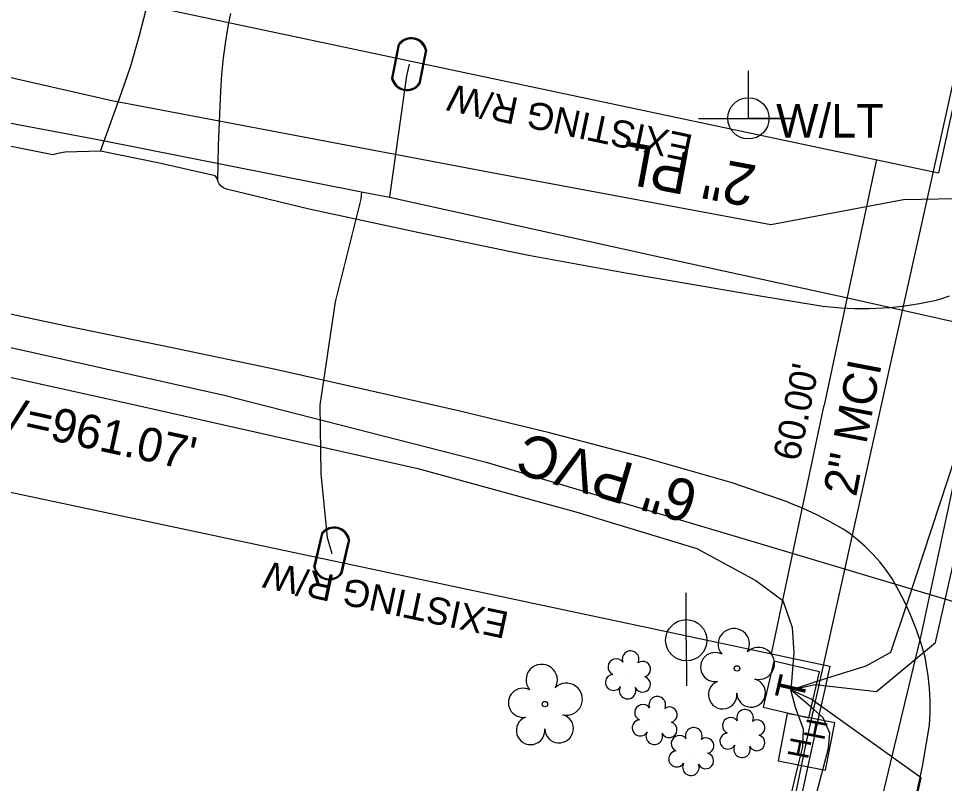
# Model space of a CAD drawing. Extents: x 1614611 to 1617571, y 898867 to 905462.
# Drawn here: x 1616152.5 to 1616262.4, y 900040.2 to 900131 of the extents above; entities that cross this region are included whole.
import ezdxf

# ---------------------------------------------------------------- set-up
doc = ezdxf.new("R2010")
doc.units = 0
for name, color, linetype in [('Exist Right of Way Line Text', 7, 'Continuous'), ('Exist Right of Way Width CELL', 7, 'Continuous'), ('Exist Structure Minor Pipes RCP 12 Inch Invert', 7, 'Continuous'), ('Exist Utilities Gas UG Line SUE LOS B', 7, 'Continuous'), ('Exist Utilities Gas UG Line SUE LOS B Text', 7, 'Continuous'), ('Exist Utilities Other Pole CELL', 7, 'Continuous'), ('Exist Utilities Power Joint Use Telephone CELL', 7, 'Continuous'), ('Exist Utilities Power Pole CELL', 7, 'Continuous'), ('Exist Utilities Power Pole Text', 7, 'Continuous'), ('Exist Utilities Sanitary Sewer Forced Main SUE LOS C', 7, 'Continuous'), ('Exist Utilities Sanitary Sewer Forced Main SUE LOS C Text', 7, 'Continuous'), ('Exist Utilities Telephone Hand Hole CELL', 7, 'Continuous'), ('Exist Utilities Telephone Pedestal CELL', 7, 'Continuous'), ('Exist Utilities Telephone UG Cable SUE LOS B', 7, 'Continuous'), ('Exist Utilities Telephone UG Cable SUE LOS C', 7, 'Continuous'), ('Exist Utilities Telephone UG FO SUE LOS C', 7, 'Continuous'), ('Exist Utilities Telephone UG FO SUE LOS C Text', 7, 'Continuous'), ('Exist Utilities Water UG Line SUE LOS B', 7, 'Continuous'), ('Exist Vegetation Shrub CELL', 7, 'Continuous'), ('Exist Vegetation Tree CELL', 7, 'Continuous'), ('Prop Earthen Structure Head Ditch Label', 7, 'Continuous'), ('Prop SS Transition Line', 7, 'Continuous'), ('Scratch_Level_1', 7, 'Continuous'), ('Scratch_Level_9', 7, 'Continuous')]:
    doc.layers.add(name, color=color, linetype=linetype)

msp = doc.modelspace()

# ---------------------------------------------------------------- linework, layer by layer
at = {"layer": 'Exist Right of Way Width CELL'}
for p in [(1616254.36, 900114.28), (1616241.89, 900055.59)]:
    msp.add_line(p, (1616248.16, 900085.11), dxfattribs=at)
at = {"layer": 'Exist Utilities Gas UG Line SUE LOS B'}
for points in [[(1616228.95, 899933.49), (1616238.93, 899978.7), (1616250.88, 900021.2), (1616259.71, 900057.93), (1616268.22, 900097.82), (1616270.1, 900108.73), (1616270.66, 900110.37), (1616273.78, 900123.94), (1616283.72, 900168.25), (1616296.04, 900222.38), (1616305.4, 900264.37), (1616315.91, 900311.24), (1616322.64, 900340.02), (1616331.7, 900383.47)], [(1615994.26, 900153.71), (1616020.46, 900149.59), (1616075.34, 900139.23), (1616125.54, 900129.96), (1616163.6, 900121.29), (1616208.7, 900112.75), (1616241.8, 900106.59), (1616257.56, 900109.56), (1616267.97, 900109.75), (1616269.03, 900109.71), (1616270.66, 900110.37)]]:
    msp.add_lwpolyline(points, dxfattribs=at)
at = {"layer": 'Exist Utilities Other Pole CELL'}
for p, q in [((1616231.78, 900057.2), (1616231.79, 900052.01)), ((1616231.79, 900052.01), (1616231.79, 900051.81))]:
    msp.add_line(p, q, dxfattribs=at)
at = {"layer": 'Exist Utilities Power Joint Use Telephone CELL'}
msp.add_line((1616239.15, 900119.17), (1616239.15, 900119.17), dxfattribs=at)
msp.add_lwpolyline([(1616233.21, 900119.17), (1616244.55, 900119.14), (1616239.15, 900119.15), (1616239.15, 900124.8)], dxfattribs=at)
msp.add_circle((1616239.15, 900119.18), 2.45, dxfattribs=at)
at = {"layer": 'Exist Utilities Power Pole CELL'}
for q in [(1616231.78, 900062.83), (1616231.78, 900057.2)]:
    msp.add_line((1616231.78, 900057.2), q, dxfattribs=at)
msp.add_circle((1616231.78, 900057.2), 2.45, dxfattribs=at)
at = {"layer": 'Exist Utilities Sanitary Sewer Forced Main SUE LOS C'}
msp.add_lwpolyline([(1615987.8, 900124.36), (1615996.95, 900123.07), (1616029.07, 900117.94), (1616050.03, 900113.65), (1616071.5, 900109.18), (1616143.09, 900093.88), (1616176.95, 900086.31), (1616208.03, 900078.35), (1616239.83, 900068.88), (1616305.38, 900049.26)], dxfattribs=at)
at = {"layer": 'Exist Utilities Telephone Hand Hole CELL'}
for p, q in [((1616243.77, 900048.49), (1616242.67, 900042.88)), ((1616249.39, 900047.39), (1616243.77, 900048.49)), ((1616248.29, 900041.77), (1616249.39, 900047.39)), ((1616246.03, 900045.13), (1616246.03, 900045.13)), ((1616242.67, 900042.88), (1616248.29, 900041.77))]:
    msp.add_line(p, q, dxfattribs=at)
at = {"layer": 'Exist Utilities Telephone Pedestal CELL'}
msp.add_line((1616244.2, 900051.3), (1616244.2, 900051.3), dxfattribs=at)
msp.add_lwpolyline([(1616246.34, 900048.01), (1616247.6, 900053.46), (1616242.15, 900054.72), (1616240.89, 900049.27), (1616246.34, 900048.01)], dxfattribs=at)
at = {"layer": 'Exist Utilities Telephone UG Cable SUE LOS B'}
for points in [[(1616244.2, 900051.3), (1616247.08, 900051.95), (1616254.34, 900051.12), (1616261.35, 900056.95), (1616270.62, 900097.78), (1616272.63, 900108.4), (1616271.69, 900124.33), (1616281.5, 900168.7), (1616293.72, 900221.15), (1616303.1, 900263.43), (1616314, 900311.75), (1616319.02, 900336.01), (1616313.74, 900338.14), (1616311.89, 900339.38)], [(1616210.82, 899880.03), (1616215.14, 899879.61), (1616224.21, 899877.03), (1616225.28, 899877.24), (1616225.86, 899878.36), (1616228.25, 899887.03), (1616236.15, 899932.96), (1616245.89, 899979.28), (1616255.13, 900020.34), (1616259.64, 900040.88), (1616246.59, 900050.21), (1616244.2, 900051.3)]]:
    msp.add_lwpolyline(points, dxfattribs=at)
at = {"layer": 'Exist Utilities Telephone UG Cable SUE LOS C'}
for points in [[(1616244.2, 900051.3), (1616248.43, 900052.69), (1616253.12, 900054.18), (1616256.06, 900055.79), (1616257.99, 900061.57), (1616266.68, 900088.03), (1616271.15, 900108.67), (1616270.12, 900124.07), (1616271.06, 900129.11), (1616277.99, 900165.03), (1616284.33, 900194.68), (1616292.87, 900230.63), (1616300.4, 900263.94), (1616307.49, 900293.65), (1616316.18, 900332.48), (1616316.31, 900333.6), (1616315.2, 900335.07), (1616313.08, 900336.87), (1616311.89, 900339.38)], [(1616045.66, 900098.32), (1616047.27, 900104.31), (1616048.47, 900107.22), (1616049.97, 900108.02), (1616054.78, 900108.22), (1616069.59, 900105.51), (1616099.44, 900099.96), (1616165.83, 900085.28), (1616199.93, 900077.61), (1616218.93, 900072.39), (1616233.03, 900068.1), (1616240.04, 900064.31), (1616243.24, 900061.91), (1616244.34, 900058.7), (1616244.54, 900055.7), (1616244.2, 900051.3)], [(1616222.54, 899937.23), (1616221.67, 899940.52), (1616221.96, 899942.94), (1616222.86, 899947.34), (1616224.91, 899955.81), (1616235.08, 900000.57), (1616245.01, 900042.19), (1616245.59, 900044.54), (1616245.7, 900046.66), (1616244.73, 900049.23), (1616244.2, 900051.3)], [(1616222.54, 899937.23), (1616225.16, 899947.64), (1616231.37, 899970.75), (1616235.9, 899991.68), (1616241.75, 900018.08), (1616248.64, 900044.4), (1616248.81, 900046.18), (1616248.01, 900048.01), (1616246.87, 900049.04), (1616244.2, 900051.3)]]:
    msp.add_lwpolyline(points, dxfattribs=at)
at = {"layer": 'Exist Utilities Telephone UG FO SUE LOS C'}
for p, q in [((1616246.03, 900045.13), (1616403.99, 900755.27)), ((1616207.67, 899859.98), (1616246.03, 900045.13))]:
    msp.add_line(p, q, dxfattribs=at)
at = {"layer": 'Exist Utilities Water UG Line SUE LOS B'}
for points in [[(1615993.58, 900150.63), (1615993.99, 900150.57), (1616019.44, 900146.45), (1616079.92, 900133.8), (1616088.66, 900131.47), (1616092.71, 900130.59), (1616148.84, 900119.1), (1616161.96, 900116.68), (1616193.24, 900110.45), (1616196.54, 900109.8), (1616228.05, 900102.87), (1616250.75, 900097.92), (1616268.38, 900093.93), (1616296.62, 900086.51), (1616297.64, 900086.23), (1616298.97, 900086.16)], [(1616198.88, 900125.61), (1616198.56, 900124.22), (1616196.59, 900110.13), (1616196.54, 900109.8)], [(1616193.24, 900110.45), (1616193.14, 900109.6), (1616190.1, 900097.4), (1616188.28, 900085.1), (1616188.4, 900076.97), (1616189.17, 900069.4), (1616189.7, 900067.51)]]:
    msp.add_lwpolyline(points, dxfattribs=at)
at = {"layer": 'Exist Vegetation Shrub CELL'}
for p, q in [((1616224.94, 900052.9), (1616224.94, 900052.9)), ((1616228.11, 900047.5), (1616228.11, 900047.5)), ((1616238.52, 900045.95), (1616238.52, 900045.95)), ((1616232.45, 900043.81), (1616232.45, 900043.81))]:
    msp.add_line(p, q, dxfattribs=at)
for centre, radius, start, end in [((1616225.17, 900054.95), 0.99, 334.8391, 200.4717), ((1616223.46, 900054.03), 0.968, 35.8908, 245.4216), ((1616226.61, 900053.77), 0.929, 284.4567, 126.0861), ((1616223.14, 900052.2), 0.955, 95.1099, 327.9534), ((1616226.58, 900051.98), 0.937, 204.9913, 73.4601), ((1616224.81, 900051.22), 0.984, 151.2797, 21.387), ((1616228.34, 900049.54), 0.99, 334.8391, 200.4717), ((1616226.62, 900048.62), 0.968, 35.8908, 245.4216), ((1616229.78, 900048.36), 0.929, 284.4567, 126.0861), ((1616238.75, 900047.99), 0.99, 334.8391, 200.4717), ((1616226.31, 900046.79), 0.955, 95.1099, 327.9534), ((1616237.04, 900047.07), 0.968, 35.8908, 245.4216), ((1616240.19, 900046.82), 0.929, 284.4567, 126.0861), ((1616229.74, 900046.57), 0.937, 204.9913, 73.4601), ((1616232.67, 900045.85), 0.99, 334.8391, 200.4717), ((1616227.98, 900045.81), 0.984, 151.2797, 21.387), ((1616230.96, 900044.94), 0.968, 35.8908, 245.4216), ((1616234.12, 900044.68), 0.929, 284.4567, 126.0861), ((1616236.72, 900045.24), 0.955, 95.1099, 327.9534), ((1616240.16, 900045.02), 0.937, 204.9913, 73.4601), ((1616238.39, 900044.26), 0.984, 151.2797, 21.387), ((1616230.65, 900043.11), 0.955, 95.1099, 327.9534), ((1616234.08, 900042.88), 0.937, 204.9913, 73.4601), ((1616232.32, 900042.13), 0.984, 151.2797, 21.387)]:
    msp.add_arc(centre, radius, start, end, dxfattribs=at)
at = {"layer": 'Exist Vegetation Tree CELL'}
for p, q in [((1616237.8, 900053.86), (1616237.8, 900053.86)), ((1616215, 900049.62), (1616215, 900049.62))]:
    msp.add_line(p, q, dxfattribs=at)
for centre in [(1616237.8, 900053.86), (1616215, 900049.62)]:
    msp.add_circle(centre, 0.326, dxfattribs=at)
for centre, radius, start, end in [((1616237.42, 900056.74), 1.86, 330.1651, 219.7134), ((1616235.2, 900054.02), 1.73, 62.6636, 279.3457), ((1616240.35, 900054.45), 1.9, 257.1011, 134.1999), ((1616214.62, 900052.49), 1.86, 330.1651, 219.7134), ((1616236.1, 900050.74), 1.69, 111.5671, 6.231), ((1616239.47, 900050.96), 1.7, 181.2822, 74.56), ((1616212.4, 900049.78), 1.73, 62.6636, 279.3457), ((1616217.55, 900050.21), 1.9, 257.1011, 134.1999), ((1616213.3, 900046.5), 1.69, 111.5671, 6.231), ((1616216.68, 900046.72), 1.7, 181.2822, 74.56)]:
    msp.add_arc(centre, radius, start, end, dxfattribs=at)
at = {"layer": 'Prop Earthen Structure Head Ditch Label'}
for p, q in [((1616018.96, 900164.28), (1616261.71, 900112.72)), ((1616006.49, 900105.58), (1616248.81, 900054.12))]:
    msp.add_line(p, q, dxfattribs=at)
for start, end in [(167.4537079, 167.5697278), (167.6040958, 167.7069392)]:
    msp.add_arc((1713946.87, 878581.13), 100030, start, end, dxfattribs=at)
at = {"layer": 'Prop SS Transition Line'}
for p, q in [((1616198.88, 900125.61), (1616198.88, 900125.61)), ((1616189.7, 900067.51), (1616189.7, 900067.51))]:
    msp.add_line(p, q, dxfattribs=at)
for points in [[(1616196.82, 900123.94), (1616197.62, 900127.96)], [(1616196.95, 900123.91), (1616197.76, 900127.93)], [(1616200.82, 900127.3), (1616200.02, 900123.3)], [(1616200.95, 900127.27), (1616200.15, 900123.27)], [(1616187.59, 900065.91), (1616188.51, 900069.9)], [(1616187.72, 900065.88), (1616188.64, 900069.87)], [(1616191.68, 900069.15), (1616190.76, 900065.18)], [(1616191.81, 900069.12), (1616190.9, 900065.14)]]:
    msp.add_lwpolyline(points, dxfattribs=at)
for centre, radius, start, end in [((1616199.14, 900126.89), 1.86, 11.8587, 144.66), ((1616199.13, 900126.88), 1.73, 13.9816, 142.463), ((1616198.63, 900124.34), 1.86, 192.329, 324.989), ((1616198.63, 900124.33), 1.73, 193.8078, 323.5535), ((1616189.99, 900068.79), 1.86, 10.2093, 143.0107), ((1616189.98, 900068.78), 1.73, 12.3322, 140.8136), ((1616189.41, 900066.25), 1.86, 190.6796, 323.3397), ((1616189.41, 900066.24), 1.73, 192.1585, 321.9041)]:
    msp.add_arc(centre, radius, start, end, dxfattribs=at)
at = {"layer": 'Scratch_Level_1'}
for points in [[(1616162.27, 900115.27), (1616164.77, 900122.19), (1616165.85, 900125.42), (1616166.86, 900128.9), (1616167.69, 900132.09), (1616169.07, 900138.01), (1616173.6, 900156.36), (1616176.45, 900167.76), (1616179.62, 900180.74), (1616181.42, 900188.24), (1616182.95, 900194.43), (1616184.8, 900201.12), (1616187.1, 900208.38), (1616190.5, 900217.6), (1616194.95, 900229.16), (1616197.39, 900235.85), (1616202.36, 900249.82), (1616210.76, 900246.83), (1616221.38, 900242.93), (1616231.55, 900239.26), (1616229.26, 900227.85)], [(1616176.2, 900111.73), (1616176.28, 900115.98), (1616176.53, 900122.4), (1616176.65, 900124.39), (1616176.85, 900126.37), (1616177.12, 900128.35), (1616177.46, 900130.31), (1616177.74, 900131.64)]]:
    msp.add_lwpolyline(points, dxfattribs=at)
at = {"layer": 'Scratch_Level_9'}
for points in [[(1616262.98, 900098.05), (1616261.96, 900097.7), (1616261.23, 900097.5), (1616259.47, 900097.15), (1616257.71, 900096.88), (1616255.93, 900096.68), (1616255.14, 900096.62), (1616253.45, 900096.54), (1616251.76, 900096.55), (1616250.08, 900096.63), (1616248.4, 900096.79), (1616247.98, 900096.85), (1616239.58, 900098.22), (1616224.81, 900100.75), (1616213.05, 900102.91), (1616200.08, 900105.59), (1616187.02, 900108.38), (1616177.2, 900110.78), (1616176.87, 900110.93), (1616176.59, 900111.14), (1616176.36, 900111.41), (1616176.2, 900111.73), (1616176.12, 900112.07), (1616175.87, 900112.35), (1616169.06, 900113.9), (1616162.27, 900115.27), (1616158.06, 900115.15), (1616157.38, 900115.06), (1616156.61, 900114.85), (1616146.64, 900116.84)], [(1616254.03, 900015.73), (1616259.81, 900042.21), (1616260.63, 900047.12), (1616260.72, 900048.59), (1616260.72, 900050.06), (1616260.65, 900051.53), (1616260.49, 900052.99), (1616260.26, 900054.44), (1616260.11, 900055.2), (1616259.64, 900056.83), (1616259.1, 900058.43), (1616258.48, 900060.01), (1616257.79, 900061.55), (1616257.02, 900063.06), (1616256.24, 900064.45), (1616255.52, 900065.5), (1616254.75, 900066.5), (1616253.91, 900067.44), (1616253.01, 900068.34), (1616252.06, 900069.17), (1616251.06, 900069.94), (1616250.41, 900070.39), (1616248.86, 900071.28), (1616247.27, 900072.1), (1616245.65, 900072.85), (1616244, 900073.53), (1616243.74, 900073.63), (1616237.23, 900075.91), (1616226.7, 900078.92), (1616215.55, 900081.85), (1616204.75, 900084.43), (1616194.11, 900086.86), (1616183.01, 900089.34), (1616170.97, 900091.89), (1616158.01, 900094.53), (1616144.66, 900097.38)]]:
    msp.add_lwpolyline(points, dxfattribs=at)

# ---------------------------------------------------------------- texts
at = {"layer": 'Exist Right of Way Line Text'}
for p in [(1616232.73, 900117.15), (1616210.88, 900060.5)]:
    msp.add_text('EXISTING R/W', height=3.2, rotation=168.0094, dxfattribs=at).set_placement(p)
at = {"layer": 'Exist Right of Way Width CELL'}
msp.add_text("60.00'", height=3.2, rotation=78.0094, dxfattribs=at).set_placement((1616245.17, 900078.35))
at = {"layer": 'Exist Structure Minor Pipes RCP 12 Inch Invert'}
msp.add_text("INV=961.07'", height=4, rotation=347.647, dxfattribs=at).set_placement((1616144.36, 900083.59))
at = {"layer": 'Exist Utilities Gas UG Line SUE LOS B Text'}
msp.add_text('2" PL', height=5, rotation=169.4474, dxfattribs=at).set_placement((1616240.32, 900113.53))
at = {"layer": 'Exist Utilities Power Pole Text'}
msp.add_text('W/LT', height=4, dxfattribs=at).set_placement((1616242.44, 900116.9))
at = {"layer": 'Exist Utilities Sanitary Sewer Forced Main SUE LOS C Text'}
msp.add_text('6" PVC', height=5, rotation=163.6016, dxfattribs=at).set_placement((1616233.48, 900075.8))
at = {"layer": 'Exist Utilities Telephone Hand Hole CELL'}
for p in [(1616248.14, 900045.22), (1616246.21, 900042.97)]:
    msp.add_text('H', height=2.5, rotation=78.8865, dxfattribs=at).set_placement(p)
at = {"layer": 'Exist Utilities Telephone Pedestal CELL'}
msp.add_text('T', height=3.42, rotation=77.0092, dxfattribs=at).set_placement((1616245.61, 900049.81))
at = {"layer": 'Exist Utilities Telephone UG FO SUE LOS C Text'}
msp.add_text('2" MCI', height=4, rotation=79.0991, dxfattribs=at).set_placement((1616251.93, 900074.14))

doc.saveas('drawing.dxf')
